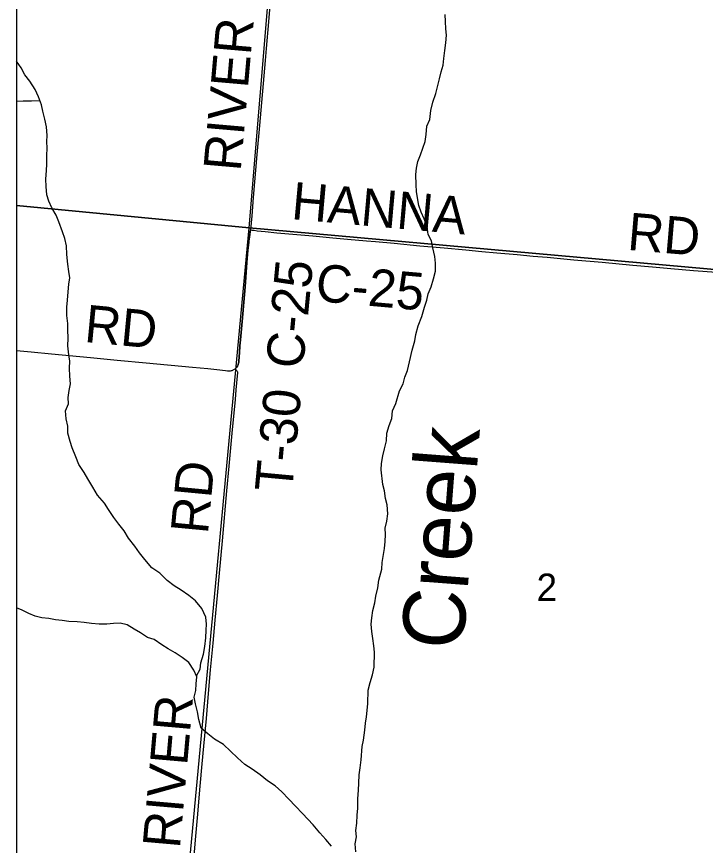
# Model space of a CAD drawing. Extents: x 0 to 1101, y 0 to 440.
# Drawn here: x 837.326 to 838.374, y 370.225 to 371.484 of the extents above; entities that cross this region are included whole.
import ezdxf

# ---------------------------------------------------------------- set-up
doc = ezdxf.new("R2010")
doc.units = 0
for name, color, linetype in [('Default', 7, 'Continuous'), ('GM_X_County_Road', 7, 'Continuous'), ('GM_X_County_Road_Text', 7, 'Continuous'), ('GM_X_Minor_River', 7, 'Continuous'), ('GM_X_Minor_River_Text', 7, 'Continuous'), ('GM_X_Section', 7, 'Continuous'), ('GM_X_Section_Text', 7, 'Continuous'), ('GM_X_Township_Road', 7, 'Continuous'), ('GM_X_Township_Road_Text', 7, 'Continuous'), ('SH_Cut_Line', 7, 'Continuous')]:
    doc.layers.add(name, color=color, linetype=linetype)

msp = doc.modelspace()

# ---------------------------------------------------------------- linework, layer by layer
at = {"layer": 'Default'}
for points in [[(837.3258, 372.208), (837.3258, 371.197), (837.6798, 371.163), (837.7633, 372.1643)], [(837.3258, 371.197), (837.3258, 370.209), (837.5876, 370.1865), (837.6798, 371.163)]]:
    msp.add_lwpolyline(points, close=True, dxfattribs=at)
at = {"layer": 'GM_X_County_Road'}
for points in [[(837.3258, 374.2255), (837.3258, 369.1897)], [(837.6581, 370.9489), (837.6588, 370.9494), (837.6596, 370.9502), (837.6602, 370.9509), (837.6607, 370.9515), (837.6617, 370.953), (837.6622, 370.9542), (837.6627, 370.955), (837.6629, 370.9559), (837.6632, 370.9568), (837.6634, 370.9577), (837.6637, 370.9593), (837.6639, 370.9611), (837.6641, 370.9628), (837.6643, 370.965), (837.6645, 370.9675), (837.6648, 370.9731), (837.6655, 370.9837), (837.6663, 370.9931), (837.6687, 371.0211), (837.6735, 371.0733), (837.6762, 371.1106), (837.6778, 371.1286), (837.6789, 371.141), (837.6793, 371.1436), (837.6796, 371.1462), (837.68, 371.1488), (837.6807, 371.1536), (837.6811, 371.1566), (837.6816, 371.1602)], [(837.6816, 371.1602), (837.6842, 371.1599), (837.6873, 371.1595), (837.6916, 371.1589), (837.7039, 371.1575), (837.7217, 371.1558), (837.7766, 371.1509), (837.8071, 371.1481), (837.8294, 371.1461), (837.8579, 371.1436), (837.8717, 371.1423), (837.9, 371.1399), (837.9393, 371.1361), (837.9764, 371.1326), (838.0092, 371.1297), (838.0337, 371.1274), (838.0562, 371.1254), (838.0871, 371.1226), (838.1118, 371.1204), (838.1329, 371.1184), (838.1735, 371.1148), (838.2168, 371.1109), (838.263, 371.1067), (838.2933, 371.1039), (838.321, 371.1015), (838.3553, 371.0986), (838.3905, 371.0956)], [(837.3258, 370.9767), (837.3478, 370.9747), (837.379, 370.9719), (837.4383, 370.966), (837.4788, 370.9623), (837.5228, 370.9582), (837.5935, 370.9513), (837.6169, 370.9492), (837.6305, 370.9478), (837.6434, 370.9462), (837.6464, 370.946), (837.6484, 370.9459), (837.65, 370.9459), (837.6514, 370.9461), (837.6525, 370.9463), (837.6536, 370.9466), (837.6546, 370.9469), (837.6554, 370.9473), (837.6562, 370.9477), (837.6571, 370.9482), (837.6581, 370.9489)]]:
    msp.add_lwpolyline(points, dxfattribs=at)
at = {"layer": 'GM_X_Minor_River'}
for points in [[(837.8534, 370.3847), (837.8553, 370.3998), (837.8568, 370.4101), (837.8582, 370.4199), (837.8589, 370.4298), (837.8599, 370.4404), (837.8605, 370.4606), (837.8635, 370.4723), (837.8673, 370.4836), (837.8695, 370.4953), (837.8702, 370.5181), (837.8693, 370.5281), (837.8677, 370.5391), (837.8662, 370.5498), (837.8653, 370.5609), (837.8664, 370.5704), (837.8678, 370.5814), (837.8708, 370.5931), (837.8723, 370.6033), (837.8753, 370.6162), (837.8768, 370.6276), (837.8814, 370.6445), (837.8821, 370.6544), (837.8835, 370.6639), (837.8854, 370.6756), (837.8865, 370.6863), (837.8868, 370.6973), (837.8867, 370.7068), (837.8889, 370.7174), (837.8907, 370.7287), (837.8896, 370.7421), (837.8872, 370.7517), (837.8853, 370.7635), (837.8829, 370.7731), (837.8805, 370.7953), (837.8808, 370.8052), (837.8827, 370.8165), (837.8853, 370.8275), (837.8887, 370.8396), (837.889, 370.8513), (837.8924, 370.863), (837.8965, 370.8736), (837.8976, 370.8849), (837.9025, 370.8962), (837.9083, 370.9154), (837.914, 370.9259), (837.9162, 370.9361), (837.9206, 370.9463), (837.9237, 370.9595), (837.9276, 370.9773), (837.9314, 370.9916), (837.9329, 371.0011), (837.9367, 371.0143), (837.9424, 371.0286), (837.9462, 371.0425), (837.9496, 371.0531), (837.9521, 371.0629), (837.9566, 371.0734), (837.96, 371.0855), (837.963, 371.0972), (837.963, 371.1094), (837.9621, 371.1196), (837.9591, 371.1327), (837.9568, 371.1434), (837.9521, 371.153), (837.9502, 371.1653), (837.946, 371.1768), (837.941, 371.1869), (837.9378, 371.1972), (837.9359, 371.2087), (837.9339, 371.2186), (837.9334, 371.2285), (837.9331, 371.2441), (837.9342, 371.254), (837.9364, 371.2638), (837.9401, 371.274), (837.9438, 371.2845), (837.9471, 371.2943), (837.9486, 371.3053), (837.9497, 371.3178), (837.9542, 371.3279), (837.9557, 371.3416), (837.9588, 371.354), (837.9633, 371.3676), (837.9663, 371.3774), (837.9693, 371.3899), (837.9715, 371.4001), (837.9748, 371.4106), (837.9759, 371.4205), (837.977, 371.433), (837.9789, 371.4443), (837.9796, 371.4561), (837.9787, 371.4656), (837.9783, 371.4767), (837.9778, 371.4873)], [(837.5993, 370.4823), (837.6049, 370.4924), (837.6063, 370.5022), (837.6102, 370.5154), (837.6124, 370.5268), (837.6139, 370.54), (837.6142, 370.5515), (837.6149, 370.5609), (837.6137, 370.5716), (837.6076, 370.5848), (837.5981, 370.5961), (837.5877, 370.6044), (837.5762, 370.6124), (837.5657, 370.6192), (837.555, 370.6271), (837.5439, 370.6385), (837.5313, 370.6465), (837.521, 370.659), (837.5129, 370.6691), (837.5057, 370.6792), (837.4961, 370.6917), (837.4896, 370.7029), (837.4812, 370.7127), (837.4735, 370.7232), (837.4655, 370.7349), (837.4597, 370.7446), (837.4491, 370.7571), (837.4419, 370.7691), (837.4343, 370.7815), (837.4285, 370.7916), (837.4205, 370.8036), (837.4159, 370.8152), (837.4106, 370.8287), (837.4075, 370.8383), (837.404, 370.8513), (837.4036, 370.8616), (837.4013, 370.8727), (837.4001, 370.8849), (837.4046, 370.8958), (837.4041, 370.9053), (837.4059, 370.9159), (837.4078, 370.9262), (837.407, 370.9376), (837.4062, 370.9498), (837.4069, 370.9608), (837.4053, 370.9704), (837.4038, 370.9841), (837.4045, 370.9955), (837.4037, 371.0081), (837.4036, 371.018), (837.4021, 371.0298), (837.4024, 371.0424), (837.4035, 371.0534), (837.4043, 371.0659), (837.4054, 371.0776), (837.4068, 371.0871), (837.4052, 371.0967), (837.4036, 371.1081), (837.4025, 371.1226), (837.4017, 371.136), (837.399, 371.1471), (837.3959, 371.1571), (837.3903, 371.1721), (837.386, 371.1825), (837.3792, 371.1937), (837.3749, 371.2037), (837.3718, 371.2133), (837.371, 371.2259), (837.3702, 371.2373), (837.3713, 371.2502), (837.3716, 371.2601), (837.3716, 371.273), (837.3723, 371.2844), (837.3719, 371.2943), (837.3725, 371.3038), (837.3714, 371.3168), (837.3687, 371.3286), (837.3656, 371.3405), (837.3636, 371.3501), (837.3591, 371.3624), (837.3541, 371.3736), (837.3461, 371.386), (837.3384, 371.3957), (837.3326, 371.4062), (837.3258, 371.4163)], [(837.3613, 371.3564), (837.3486, 371.3559), (837.3357, 371.3555), (837.3258, 371.355)], [(837.805, 370.2236), (837.7962, 370.2334), (837.787, 370.2435), (837.7771, 370.256), (837.7609, 370.2729), (837.7503, 370.2843), (837.7399, 370.2948), (837.7292, 370.3058), (837.7193, 370.3149), (837.7077, 370.3225), (837.6962, 370.3316), (837.6843, 370.3403), (837.6728, 370.3475), (837.6617, 370.3578), (837.6514, 370.3676), (837.6407, 370.3778), (837.6269, 370.3859), (837.6169, 370.3942), (837.6065, 370.4025), (837.6031, 370.4159), (837.6011, 370.4278), (837.5981, 370.4397), (837.5961, 370.45), (837.5983, 370.4598), (837.599, 370.4701), (837.6, 370.4807), (837.5954, 370.4911), (837.5878, 370.5028), (837.5777, 370.5103), (837.5669, 370.5171), (837.5565, 370.5235), (837.5468, 370.5295), (837.5349, 370.5375), (837.5251, 370.5405), (837.5143, 370.5477), (837.5046, 370.5533), (837.4938, 370.5597), (837.4833, 370.5623), (837.4734, 370.5619), (837.4631, 370.5607), (837.4513, 370.561), (837.4396, 370.5618), (837.4287, 370.5636), (837.418, 370.5643), (837.4052, 370.5647), (837.395, 370.5662), (837.3851, 370.5672), (837.3749, 370.5695), (837.364, 370.5705), (837.3542, 370.5728), (837.3444, 370.5769), (837.3343, 370.5821), (837.3258, 370.5858)], [(837.8419, 370.2148), (837.8408, 370.2267), (837.843, 370.2376), (837.8421, 370.2472), (837.8436, 370.2582), (837.844, 370.2704), (837.845, 370.2814), (837.8451, 370.2951), (837.8458, 370.3084), (837.8465, 370.319), (837.8469, 370.3319), (837.8483, 370.3425), (837.8502, 370.3547), (837.8516, 370.3748), (837.8534, 370.3847)]]:
    msp.add_lwpolyline(points, dxfattribs=at)
at = {"layer": 'GM_X_Section'}
for points in [[(837.7633, 372.1643), (838.7743, 372.0727), (838.6765, 371.074), (837.6798, 371.163)], [(837.6798, 371.163), (838.6765, 371.074), (838.5869, 370.0925), (837.5876, 370.1865)]]:
    msp.add_lwpolyline(points, close=True, dxfattribs=at)
at = {"layer": 'GM_X_Township_Road'}
for points in [[(837.7137, 371.5328), (837.7088, 371.4765), (837.7056, 371.4356), (837.7041, 371.4177), (837.6953, 371.3187), (837.6914, 371.2747), (837.6858, 371.2091), (837.6835, 371.1813), (837.6816, 371.1602)], [(837.6816, 371.1602), (837.6811, 371.1566), (837.6807, 371.1536), (837.68, 371.1488), (837.6796, 371.1462), (837.6793, 371.1436), (837.6789, 371.141), (837.6778, 371.1286), (837.6762, 371.1106), (837.6735, 371.0733), (837.6687, 371.0211), (837.6663, 370.9931), (837.6655, 370.9837), (837.6648, 370.9731), (837.6645, 370.9675), (837.6643, 370.965), (837.6641, 370.9628), (837.6639, 370.9611), (837.6637, 370.9593), (837.6634, 370.9577), (837.6632, 370.9568), (837.6629, 370.9559), (837.6627, 370.955), (837.6622, 370.9542), (837.6617, 370.953), (837.6607, 370.9515), (837.6602, 370.9509), (837.6596, 370.9502), (837.6588, 370.9494), (837.6581, 370.9489)], [(837.6581, 370.9489), (837.6595, 370.9474), (837.6605, 370.9464), (837.6612, 370.9454), (837.6617, 370.9443), (837.6617, 370.9432), (837.6595, 370.917), (837.6582, 370.9022), (837.6534, 370.8512), (837.6487, 370.8008), (837.6453, 370.7636), (837.6384, 370.6874), (837.6338, 370.6385), (837.6308, 370.6042), (837.6274, 370.567), (837.6242, 370.5318), (837.6205, 370.4916), (837.6173, 370.4552), (837.6141, 370.4175), (837.6101, 370.3755), (837.6078, 370.3486), (837.6047, 370.3144), (837.6003, 370.2664), (837.598, 370.2386), (837.5937, 370.191)]]:
    msp.add_lwpolyline(points, dxfattribs=at)
at = {"layer": 'SH_Cut_Line'}
msp.add_lwpolyline([(837.3258, 378.2649), (837.3258, 368.3059), (850.9258, 368.3059)], dxfattribs=at)

# ---------------------------------------------------------------- texts
at = {"layer": 'GM_X_County_Road_Text'}
for s, rotation, p in [('HANNA', 354.9076, (837.7426, 371.1766)), ('RD', 355.1569, (838.2538, 371.1299)), ('C-25', 84.5621, (837.7614, 370.9478)), ('C-25', 354.8705, (837.7792, 371.0522)), ('RD', 354.5823, (837.4277, 370.9899))]:
    msp.add_text(s, height=0.05682, rotation=rotation, dxfattribs=at).set_placement(p)
at = {"layer": 'GM_X_Minor_River_Text'}
msp.add_text('Creek', height=0.09462, rotation=85.6154, dxfattribs=at).set_placement((838.0049, 370.5203))
at = {"layer": 'GM_X_Section_Text'}
msp.add_text('2', height=0.0419, rotation=0, dxfattribs=at).set_placement((838.1168, 370.5958))
at = {"layer": 'GM_X_Township_Road_Text'}
for s, rotation, p in [('RIVER', 85.0096, (837.6666, 371.2482)), ('T-30', 84.7054, (837.7447, 370.7601)), ('RD', 84.5839, (837.6167, 370.6967)), ('RIVER', 84.9897, (837.5741, 370.2189))]:
    msp.add_text(s, height=0.05682, rotation=rotation, dxfattribs=at).set_placement(p)

doc.saveas('drawing.dxf')
